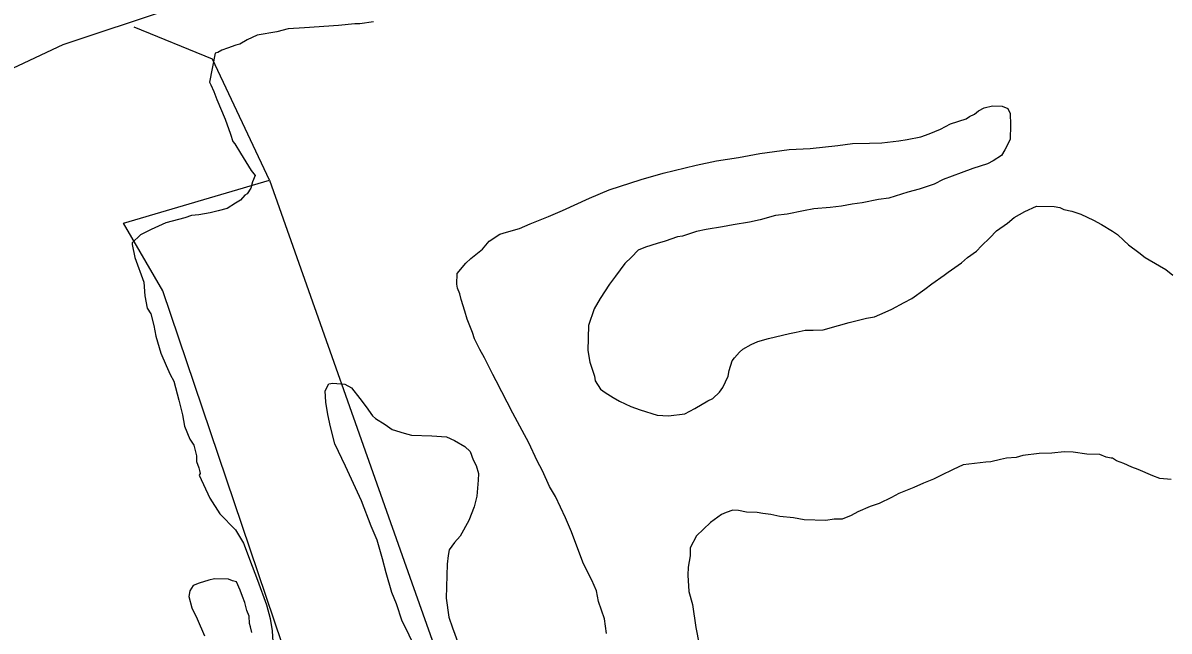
# Model space of a CAD drawing. Extents: x 3250478 to 3288318, y 788638 to 816472.
# Drawn here: x 3267777 to 3269327, y 796673 to 797497 of the extents above; entities that cross this region are included whole.
import ezdxf

# ---------------------------------------------------------------- set-up
doc = ezdxf.new("R2010")
doc.units = 0
doc.layers.add('V-SITE-VEGE', color=7, linetype='Continuous')
doc.layers.add('V-TOPO-SHOR', color=7, linetype='Continuous')

msp = doc.modelspace()

# ---------------------------------------------------------------- linework, layer by layer
at = {"layer": 'V-SITE-VEGE'}
for points in [[(3268251, 797498.1), (3268232.3, 797495.4), (3268225.7, 797495.6), (3268203.7, 797493), (3268157.5, 797490.1), (3268135.5, 797488.6), (3268120, 797484.7), (3268093.5, 797480.1), (3268080.1, 797473.9), (3268070.1, 797467.7), (3268064.5, 797466.7), (3268053.4, 797462.7), (3268045.6, 797459.7), (3268040.1, 797456.5), (3268036.7, 797455.6), (3268028.9, 797416.3), (3268031, 797412.9), (3268035.1, 797404), (3268039.1, 797392.9), (3268050.3, 797366.2), (3268057.4, 797346.2), (3268060.4, 797336.2), (3268063.5, 797332.9), (3268070.8, 797320.5), (3268085.4, 797297), (3268090.7, 797290.3), (3268087.1, 797281.6), (3268084.7, 797272.9), (3268080, 797265.4), (3268076.7, 797263.3), (3268071, 797256.9), (3268064.3, 797252.7), (3268053.1, 797245.4), (3268040.9, 797242.5), (3268029.8, 797239.5), (3268014.4, 797236.7), (3268004.5, 797236), (3267995.6, 797233), (3267970.1, 797226.1), (3267950.1, 797216.8), (3267935.6, 797209.6), (3267924.2, 797199), (3267924.2, 797196.8), (3267928, 797179.1), (3267940.1, 797145.8), (3267941.7, 797127.1), (3267944.5, 797110.6), (3267949.7, 797102.7), (3267953.6, 797087.2), (3267956.4, 797072.8), (3267963.4, 797049.6), (3267970.5, 797032.9), (3267975.6, 797020.6), (3267980.8, 797011.7), (3267987.7, 796986.2), (3267992.5, 796966.3), (3267995.3, 796950.9), (3268002.4, 796933.1), (3268007.7, 796925.2), (3268011.6, 796910.8), (3268011.4, 796903.1), (3268014.4, 796894.3), (3268015.3, 796890.9)], [(3268448.4, 797218.4), (3268462.9, 797224.6), (3268487.4, 797234.8), (3268506.3, 797242.9), (3268543.1, 797259.3), (3268569.8, 797270.5), (3268613, 797284.5), (3268642.9, 797293.4), (3268687.2, 797304.1), (3268714.8, 797309.8), (3268744.6, 797314.3), (3268773.3, 797320), (3268813, 797325.3), (3268841.6, 797326.6), (3268879, 797330.9), (3268898.9, 797333.5), (3268921.9, 797333.9), (3268938.4, 797334.5), (3268961.6, 797337), (3268972.6, 797338.9), (3268991.4, 797342.6), (3269002.5, 797346.7), (3269018, 797352.8), (3269031.5, 797360), (3269052.5, 797367), (3269057, 797370.2), (3269063.7, 797373.3), (3269069.3, 797377.5), (3269077.1, 797381.6), (3269088.2, 797384.5), (3269101.4, 797384.1), (3269108.9, 797380.6), (3269112, 797373.9), (3269112.6, 797358.5), (3269112, 797338.8), (3269105, 797324.7), (3269100.3, 797317.2), (3269089.1, 797309.9), (3269081.3, 797305.7), (3269061.4, 797299.8), (3269045.8, 797293.7), (3269021.3, 797284.6), (3269009.1, 797278.4), (3268989.1, 797271.4), (3268973.6, 797267.5), (3268948.1, 797259.5), (3268933.8, 797257.8), (3268911.7, 797253), (3268898.4, 797251.2), (3268884.1, 797248.4), (3268868.7, 797246.7), (3268846.7, 797245.2), (3268832.3, 797242.4), (3268810.2, 797237.6)], [(3268810.2, 797237.6), (3268794.8, 797235.9), (3268773.7, 797230), (3268759.4, 797227.1), (3268737.3, 797223.5), (3268722.9, 797220.6), (3268700.9, 797216.9), (3268687.6, 797214.1), (3268668.7, 797208.1), (3268662.1, 797207.2), (3268645.5, 797201.1), (3268634.4, 797198.2), (3268618.9, 797193.2), (3268608.9, 797189.2), (3268599.8, 797179.6), (3268590.7, 797171.1), (3268578.1, 797153.9), (3268570.1, 797143.2), (3268557.4, 797123.8), (3268549.2, 797109.8), (3268541.9, 797087), (3268540.8, 797053), (3268543.6, 797037.6), (3268549.6, 797018.7), (3268550.5, 797012.1), (3268557.8, 797000.9), (3268564.3, 796996.3), (3268575, 796989.4), (3268583.6, 796984.7), (3268598.8, 796977.6), (3268611.8, 796972.8), (3268634.6, 796965.5), (3268650, 796965), (3268672, 796967.6), (3268685.4, 796974.8), (3268703.3, 796985.2), (3268710, 796988.3), (3268719.1, 796996.8), (3268723.6, 797003.3), (3268730.7, 797018.4), (3268732.1, 797026), (3268735.8, 797039.1), (3268739.2, 797043.4), (3268746, 797050.8), (3268750.6, 797055.1), (3268761.7, 797061.3), (3268770.6, 797065.4), (3268785, 797069.3), (3268813.8, 797076.1), (3268822.6, 797078), (3268834.8, 797080.9), (3268845.8, 797080.6), (3268859, 797081.2), (3268880, 797087.2), (3268894.4, 797091.1), (3268917.6, 797096.9), (3268928.7, 797098.8), (3268943.1, 797104.9), (3268952.1, 797109), (3268968.8, 797118.3), (3268978.9, 797123.5), (3268996.8, 797136.1), (3269005.9, 797143.5), (3269022.7, 797155), (3269028.3, 797159.2), (3269046.3, 797171.8), (3269054.2, 797179.3), (3269066.5, 797187.7), (3269073.4, 797195.1), (3269084.7, 797205.7), (3269093.8, 797215.3), (3269108.4, 797225.8), (3269117.4, 797233.2), (3269131.9, 797241.5), (3269147.5, 797248.7), (3269171.7, 797248), (3269179.3, 797246.6), (3269184.7, 797244.2), (3269195.6, 797241.7), (3269207.6, 797238), (3269224.9, 797229.8), (3269235.6, 797224), (3269250.7, 797214.7), (3269257.2, 797210.1), (3269265.7, 797202.1), (3269272.1, 797196.4), (3269286, 797186.1), (3269294.6, 797179.3), (3269314, 797167.7), (3269322.6, 797163), (3269332.2, 797155)], [(3268565.9, 796670.2), (3268563.2, 796690.1), (3268555.2, 796713.4), (3268552.4, 796727.7), (3268546.2, 796742.2), (3268534.9, 796764.5), (3268528.8, 796781.2), (3268518.7, 796807.9), (3268510.5, 796826.8), (3268497.2, 796855.7), (3268488.8, 796869.2), (3268479.6, 796890.3), (3268472.4, 796903.7), (3268461.1, 796928.2), (3268451.8, 796945), (3268439.3, 796968.5), (3268416.6, 797012), (3268412.5, 797020.9), (3268401.1, 797043.2), (3268394.9, 797054.4), (3268387.7, 797068.9), (3268384.7, 797077.8), (3268377.6, 797095.6), (3268374.6, 797106.6), (3268369.6, 797122.2), (3268367.7, 797129.9), (3268364.6, 797137.7), (3268363.7, 797143.2), (3268364.2, 797157.5), (3268375.6, 797171.4), (3268382.4, 797177.7), (3268398.2, 797190.4), (3268407.3, 797201.1), (3268421.8, 797210.5), (3268430.7, 797213.5), (3268448.4, 797218.4)], [(3268302.2, 796661.1), (3268296, 796674.5), (3268289.8, 796686.8), (3268281.8, 796710.1), (3268275.7, 796725.6), (3268267.8, 796752.2), (3268262.9, 796771), (3268256, 796796.5), (3268247.8, 796815.4), (3268234.7, 796849.9), (3268213.1, 796896.7), (3268198.7, 796926.8), (3268192.9, 796950), (3268189, 796966.6), (3268186.2, 796983.2), (3268185.6, 796998.5), (3268190.3, 797008.3), (3268195.9, 797009.2), (3268212.3, 797007.6), (3268220.9, 797002.9), (3268232.5, 796988.3), (3268240.9, 796977), (3268249.3, 796964.7), (3268253.6, 796961.2), (3268266.5, 796953.1), (3268276.2, 796946.2), (3268292.5, 796941.3)], [(3268292.5, 796941.3), (3268302.3, 796938.8), (3268329.7, 796937.9), (3268349.4, 796936.2), (3268360.2, 796931.5), (3268374.2, 796923.3), (3268381.7, 796916.5), (3268385.7, 796905.4), (3268389.9, 796897.6), (3268392.8, 796886.5), (3268392.5, 796877.8), (3268390.7, 796855.9), (3268387, 796841.7), (3268379.8, 796823.3), (3268368.1, 796801.7), (3268360.2, 796793.2), (3268353.3, 796783.5), (3268351.9, 796775.9), (3268350.5, 796763.9), (3268349, 796717.8), (3268352.6, 796692.4), (3268357.6, 796678), (3268365.7, 796655.8)], [(3269330, 796878.5), (3269314.6, 796880), (3269304.9, 796883.7), (3269285.4, 796892), (3269276.7, 796895.5), (3269265.9, 796900.3), (3269256.1, 796903.9), (3269250.7, 796907.3), (3269248.6, 796907.4), (3269242, 796908.7), (3269233.3, 796912.3), (3269215.8, 796912.8), (3269197.2, 796915.6), (3269185.2, 796916), (3269168.6, 796914.4), (3269151.1, 796913.8), (3269129, 796911.2), (3269120.2, 796908.2), (3269107, 796907.6), (3269099.2, 796905.6), (3269086, 796902.7), (3269079.3, 796901.9), (3269048.5, 796898.5), (3269035.1, 796892.3), (3269018.4, 796884), (3269008.4, 796878.9), (3268995, 796873.8), (3268981.6, 796867.7), (3268961.6, 796859.5), (3268951.6, 796854.4), (3268934.9, 796846.1), (3268922.7, 796842.1), (3268906, 796835), (3268897, 796829.8), (3268884.8, 796824.7), (3268873.8, 796825), (3268862.8, 796823.2), (3268833.2, 796824.1), (3268819, 796826.8), (3268800.4, 796828.5), (3268788.4, 796831), (3268777.5, 796832.5), (3268769.8, 796833.8), (3268755.6, 796834.3), (3268744.7, 796836.8), (3268737, 796837.1), (3268728.1, 796834.1), (3268721.4, 796831), (3268706.8, 796820.5), (3268687.6, 796802.4), (3268679.4, 796786.2), (3268679, 796775.3), (3268676.3, 796760), (3268676, 796749), (3268677.5, 796727), (3268682.4, 796709.3), (3268686.9, 796678.4), (3268691.6, 796655.2)], [(3268015.3, 796890.9), (3268016.3, 796886.5), (3268015.1, 796884.4), (3268029.5, 796853.2), (3268043.1, 796831.9), (3268064.4, 796810.3), (3268074.8, 796792.4), (3268086.9, 796761.3), (3268094, 796742.4), (3268106.1, 796709.1), (3268111, 796690.3), (3268113.8, 796673.7), (3268115.3, 796651.7)], [(3268086.2, 796671.3), (3268084.3, 796679.1), (3268083.3, 796683.5), (3268082.6, 796693.4), (3268079.5, 796701.2), (3268076.6, 796712.3), (3268073.5, 796720), (3268070.5, 796728.9), (3268065.4, 796740.1), (3268060, 796741.3), (3268054.5, 796743.7), (3268035.9, 796744.3), (3268028.2, 796742.3), (3268014.9, 796738.4), (3268007.1, 796735.3), (3268002.4, 796727.8), (3268001.1, 796720.2), (3268005, 796704.7), (3268012.2, 796690.2), (3268022.4, 796666.8)]]:
    msp.add_lwpolyline(points, dxfattribs=at)
at = {"layer": 'V-TOPO-SHOR'}
for points in [[(3269566.1, 798044.7), (3267830.8, 797466.8), (3267512.7, 797317.5), (3267353.6, 797279), (3267161, 797886.3), (3267117.7, 798098.4)], [(3268524.3, 795505), (3268288.3, 796179.8), (3267965.7, 797134.2), (3267912.7, 797225.8), (3268110.3, 797283.6), (3268033.2, 797447.5), (3267927.2, 797490.9)], [(3268110.3, 797283.6), (3268302.9, 796738.9), (3268726.7, 795543.5)]]:
    msp.add_lwpolyline(points, dxfattribs=at)

doc.saveas('drawing.dxf')
